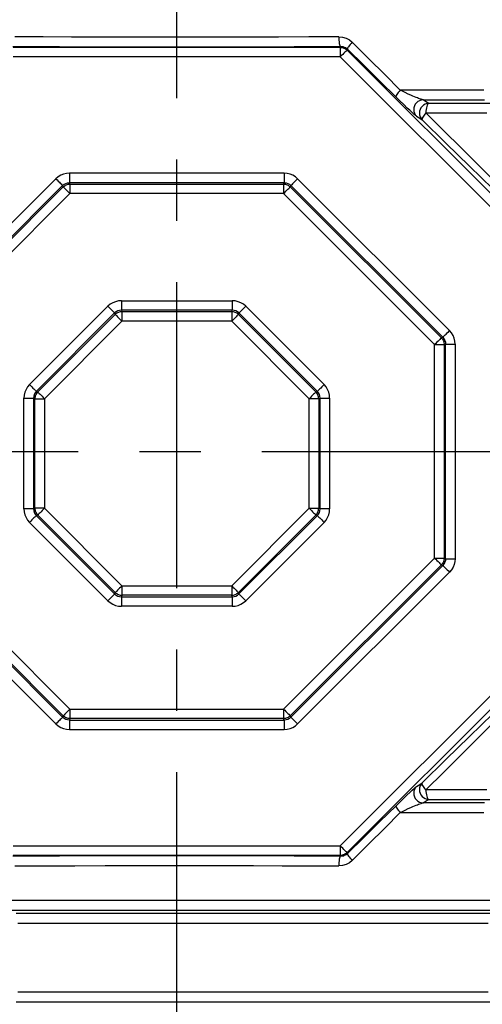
# Model space of a CAD drawing. Header units: millimetres. Extents: x 196 to 2027204, y -221452 to 153872.
# Tile 302 of 381: x 1216795 to 1217274, y -199758 to -198737. Entities that reach past the tile are written whole.
import ezdxf

# ---------------------------------------------------------------- set-up
doc = ezdxf.new("R2010")
doc.units = ezdxf.units.MM
doc.linetypes.add('CENTER', pattern=[50.8, 31.75, -6.35, 6.35, -6.35])
doc.layers.get('Defpoints').update_dxf_attribs({"lineweight": 18})
for name, color, linetype, lineweight in [('00_Основной', 163, 'Continuous', 40), ('ТМ-размеры', 25, 'Continuous', 20), ('электрика', 1, 'Continuous', 140)]:
    doc.layers.add(name, color=color, linetype=linetype, lineweight=lineweight)
doc.styles.add('SFINKS', font='SFINKS.shx', dxfattribs={"width": 0.7, "oblique": 15})
doc.styles.add('Times New Roman', font='times.ttf')
doc.dimstyles.new('кира-50', dxfattribs={"dimtxt": 150, "dimasz": 40, "dimexe": 15, "dimexo": 0, "dimgap": 20, "dimtad": 1, "dimdec": 0, "dimrnd": 5, "dimdsep": 46, "dimtxsty": 'SFINKS', "dimblk1": 'OBLIQUE', "dimblk2": 'OBLIQUE', "dimsah": 1, "dimcen": 2.5, "dimclrd": 252, "dimclre": 252, "dimclrt": 252, "dimadec": 0, "dimazin": 0, "dimtfac": 1, "dimtdec": 0, "dimtofl": 0, "dimtmove": 0, "dimatfit": 3, "dimldrblk": 'OBLIQUE', "dimfxl": 15, "dimtfill": 1, "dimtolj": 1, "dimtzin": 0, "dimlwd": 20, "dimlwe": 20, "dimarcsym": 0})

# ---------------------------------------------------------------- blocks, each defined once
blk = doc.blocks.new('_Oblique')
at = {"color": 0, "linetype": 'ByBlock', "lineweight": -2}
blk.add_line((-0.5, -0.5), (0.5, 0.5), dxfattribs=at)
blk = doc.blocks.new('*D85')
at = {"layer": 'Defpoints', "color": 0, "linetype": 'ByBlock', "lineweight": 50, "transparency": 16777216}
for p in [(1216957.7, -194978.3), (1216957.7, -203390.2), (1218392, -203390.2)]:
    blk.add_point(p, dxfattribs=at)
at = {"layer": 'ТМ-размеры', "color": 252, "linetype": 'ByBlock', "lineweight": 20, "transparency": 16777216}
for p, q in [((1216957.7, -194978.3), (1218407, -194978.3)), ((1218392, -194978.3), (1218392, -203390.2)), ((1216957.7, -203390.2), (1218407, -203390.2))]:
    blk.add_line(p, q, dxfattribs=at)
at = {"layer": 'ТМ-размеры', "color": 252, "linetype": 'ByBlock', "lineweight": 20, "transparency": 16777216, "xscale": 40, "yscale": 40, "zscale": 40}
for p, rotation in [((1218392, -194978.3), 90), ((1218392, -203390.2), 270)]:
    blk.add_blockref('_Oblique', p, dxfattribs=dict(at, rotation=rotation))
at = {"layer": 'ТМ-размеры', "color": 252, "linetype": 'ByBlock', "transparency": 16777216, "insert": (1218297, -199184.3), "char_height": 150, "attachment_point": 5, "rotation": 90, "style": 'SFINKS', "bg_fill": 3, "box_fill_scale": 1.1, "bg_fill_color": 256, "bg_fill_true_color": 13158600, "bg_fill_transparency": 0}
blk.add_mtext('\\A1;8410', dxfattribs=at)

msp = doc.modelspace()

# ---------------------------------------------------------------- linework, layer by layer
at = {"color": 252, "linetype": 'CENTER', "lineweight": 25, "ltscale": 10}
for p, q in [((1216957.7, -203390.2, 0.2), (1216957.7, -194978.3, 0.2)), ((1216538, -199184.3, 0.2), (1217380.8, -199184.3, 0.2))]:
    msp.add_line(p, q, dxfattribs=at)
at = {"layer": '00_Основной', "color": 252, "lineweight": 25, "ltscale": 10}
for p, q in [((1216788.3, -198765.3, 0.2), (1217127.1, -198765.3, 0.2)), ((1217127.5, -198764.4, 0.2), (1217127.1, -198765.3, 0.2)), ((1217134.1, -198768.3, 0.2), (1217134.6, -198767.2, 0.2)), ((1217134.1, -198768.3, 0.2), (1217373.7, -199007.8, 0.2)), ((1217127.1, -198775.3, 0.2), (1216788.3, -198775.3, 0.2)), ((1217366.6, -199014.9, 0.2), (1217127.1, -198775.3, 0.2)), ((1216675.1, -199059, 0.2), (1216832.5, -198901.6, 0.2)), ((1217069, -198895.9, 0.2), (1216846.4, -198895.9, 0.2)), ((1217240.3, -199059, 0.2), (1217082.9, -198901.6, 0.2)), ((1216839.4, -198908.6, 0.2), (1216682.1, -199066, 0.2)), ((1216683.6, -199066.6, 0.2), (1216840.1, -198910.1, 0.2)), ((1216840.1, -198910.1, 0.2), (1216839.4, -198908.6, 0.2)), ((1216846.4, -198905.7, 0.2), (1216847, -198907.2, 0.2)), ((1217069, -198905.7, 0.2), (1216846.4, -198905.7, 0.2)), ((1216847, -198907.2, 0.2), (1217068.4, -198907.2, 0.2)), ((1217068.4, -198907.2, 0.2), (1217069, -198905.7, 0.2)), ((1217076, -198908.6, 0.2), (1217075.3, -198910.1, 0.2)), ((1217075.3, -198910.1, 0.2), (1217231.9, -199066.6, 0.2)), ((1217233.4, -199066, 0.2), (1217076, -198908.6, 0.2)), ((1216847, -198917.1, 0.2), (1216690.5, -199073.6, 0.2)), ((1217068.4, -198917.1, 0.2), (1216847, -198917.1, 0.2)), ((1217224.9, -199073.6, 0.2), (1217068.4, -198917.1, 0.2)), ((1216805.1, -199115.1, 0.2), (1216886.4, -199033.9, 0.2)), ((1216900.3, -199028.1, 0.2), (1217015.2, -199028.1, 0.2)), ((1217029.1, -199033.9, 0.2), (1217110.4, -199115.1, 0.2)), ((1216893.3, -199040.8, 0.2), (1216812.1, -199122.1, 0.2)), ((1216813.6, -199122.7, 0.2), (1216893.9, -199042.3, 0.2)), ((1216893.9, -199042.3, 0.2), (1216893.3, -199040.8, 0.2)), ((1216900.3, -199037.9, 0.2), (1216900.9, -199039.4, 0.2)), ((1217015.2, -199037.9, 0.2), (1216900.3, -199037.9, 0.2)), ((1216900.9, -199039.4, 0.2), (1217014.6, -199039.4, 0.2)), ((1217014.6, -199039.4, 0.2), (1217015.2, -199037.9, 0.2)), ((1217022.1, -199040.8, 0.2), (1217021.5, -199042.3, 0.2)), ((1217021.5, -199042.3, 0.2), (1217101.9, -199122.7, 0.2)), ((1217103.4, -199122.1, 0.2), (1217022.1, -199040.8, 0.2)), ((1216900.9, -199049.3, 0.2), (1216820.5, -199129.7, 0.2)), ((1217014.6, -199049.3, 0.2), (1216900.9, -199049.3, 0.2)), ((1217094.9, -199129.7, 0.2), (1217014.6, -199049.3, 0.2)), ((1217224.9, -199294.9, 0.2), (1217224.9, -199073.6, 0.2)), ((1217224.9, -199138.3, 0.2), (1217224.9, -199073.6, 0.2)), ((1217231.9, -199066.6, 0.2), (1217233.4, -199066, 0.2)), ((1217236.3, -199073, 0.2), (1217234.8, -199073.6, 0.2)), ((1217234.8, -199073.6, 0.2), (1217234.8, -199294.9, 0.2)), ((1217236.3, -199295.6, 0.2), (1217236.3, -199073, 0.2)), ((1217246.1, -199073, 0.2), (1217246.1, -199295.6, 0.2)), ((1216812.1, -199122.1, 0.2), (1216813.6, -199122.7, 0.2)), ((1217101.9, -199122.7, 0.2), (1217103.4, -199122.1, 0.2)), ((1216799.3, -199243.9, 0.2), (1216799.3, -199129, 0.2)), ((1216810.7, -199129.7, 0.2), (1216809.2, -199129, 0.2)), ((1216809.2, -199129, 0.2), (1216809.2, -199243.9, 0.2)), ((1216810.7, -199243.3, 0.2), (1216810.7, -199129.7, 0.2)), ((1216820.5, -199129.7, 0.2), (1216820.5, -199243.3, 0.2)), ((1217094.9, -199243.3, 0.2), (1217094.9, -199129.7, 0.2)), ((1217106.3, -199129, 0.2), (1217104.8, -199129.7, 0.2)), ((1217104.8, -199129.7, 0.2), (1217104.8, -199243.3, 0.2)), ((1217106.3, -199243.9, 0.2), (1217106.3, -199129, 0.2)), ((1217116.1, -199129, 0.2), (1217116.1, -199243.9, 0.2)), ((1217234.8, -199230.2, 0.2), (1217234.8, -199294.9, 0.2)), ((1217236.3, -199295.6, 0.2), (1217236.3, -199230.2, 0.2)), ((1217246.1, -199230.2, 0.2), (1217246.1, -199295.6, 0.2)), ((1216809.2, -199243.9, 0.2), (1216810.7, -199243.3, 0.2)), ((1216820.5, -199243.3, 0.2), (1216900.9, -199323.7, 0.2)), ((1217014.6, -199323.7, 0.2), (1217094.9, -199243.3, 0.2)), ((1217104.8, -199243.3, 0.2), (1217106.3, -199243.9, 0.2)), ((1216886.4, -199339.1, 0.2), (1216805.1, -199257.9, 0.2)), ((1216813.6, -199250.3, 0.2), (1216812.1, -199250.9, 0.2)), ((1216812.1, -199250.9, 0.2), (1216893.3, -199332.1, 0.2)), ((1216893.9, -199330.6, 0.2), (1216813.6, -199250.3, 0.2)), ((1217101.9, -199250.3, 0.2), (1217021.5, -199330.6, 0.2)), ((1217022.1, -199332.1, 0.2), (1217103.4, -199250.9, 0.2)), ((1217110.4, -199257.9, 0.2), (1217029.1, -199339.1, 0.2)), ((1217103.4, -199250.9, 0.2), (1217101.9, -199250.3, 0.2)), ((1216690.5, -199294.9, 0.2), (1216847, -199451.5, 0.2)), ((1217068.4, -199451.5, 0.2), (1217224.9, -199294.9, 0.2)), ((1217234.8, -199294.9, 0.2), (1217236.3, -199295.6, 0.2)), ((1216832.5, -199466.9, 0.2), (1216675.1, -199309.5, 0.2)), ((1216682.1, -199302.5, 0.2), (1216839.4, -199459.9, 0.2)), ((1216840.1, -199458.4, 0.2), (1216683.6, -199301.9, 0.2)), ((1217231.9, -199301.9, 0.2), (1217075.3, -199458.4, 0.2)), ((1217076, -199459.9, 0.2), (1217233.4, -199302.5, 0.2)), ((1217082.9, -199466.9, 0.2), (1217240.3, -199309.5, 0.2)), ((1217233.4, -199302.5, 0.2), (1217231.9, -199301.9, 0.2)), ((1216893.3, -199332.1, 0.2), (1216893.9, -199330.6, 0.2)), ((1216900.9, -199323.7, 0.2), (1217014.6, -199323.7, 0.2)), ((1217021.5, -199330.6, 0.2), (1217022.1, -199332.1, 0.2)), ((1216900.9, -199333.5, 0.2), (1216900.3, -199335, 0.2)), ((1216900.3, -199335, 0.2), (1217015.2, -199335, 0.2)), ((1217014.6, -199333.5, 0.2), (1216900.9, -199333.5, 0.2)), ((1217015.2, -199335, 0.2), (1217014.6, -199333.5, 0.2)), ((1217015.2, -199344.9, 0.2), (1216900.3, -199344.9, 0.2)), ((1217127.1, -199593.2, 0.2), (1217366.6, -199353.6, 0.2)), ((1217373.7, -199360.7, 0.2), (1217134.1, -199600.2, 0.2)), ((1216847, -199451.5, 0.2), (1217068.4, -199451.5, 0.2)), ((1216839.4, -199459.9, 0.2), (1216840.1, -199458.4, 0.2)), ((1216847, -199461.3, 0.2), (1216846.4, -199462.8, 0.2)), ((1216846.4, -199462.8, 0.2), (1217069, -199462.8, 0.2)), ((1217068.4, -199461.3, 0.2), (1216847, -199461.3, 0.2)), ((1217069, -199462.8, 0.2), (1217068.4, -199461.3, 0.2)), ((1217075.3, -199458.4, 0.2), (1217076, -199459.9, 0.2)), ((1216846.4, -199472.7, 0.2), (1217069, -199472.7, 0.2)), ((1216788.3, -199593.2, 0.2), (1217127.1, -199593.2, 0.2)), ((1217127.1, -199603.2, 0.2), (1216788.3, -199603.2, 0.2)), ((1217127.1, -199603.2, 0.2), (1217127.5, -199604.1, 0.2)), ((1217134.6, -199601.3, 0.2), (1217134.1, -199600.2, 0.2))]:
    msp.add_line(p, q, dxfattribs=at)
at = {"layer": '00_Основной', "color": 252, "lineweight": 25, "ltscale": 10, "elevation": 0.2}
for points in [[(1217125.6, -198754.4), (1217094.4, -198754.6), (1217063.2, -198754.7), (1217031.8, -198754.9), (1217000.4, -198754.9), (1216968.9, -198755), (1216937.5, -198755), (1216907.8, -198754.9), (1216878.2, -198754.8), (1216848.7, -198754.7), (1216819.2, -198754.6), (1216789.9, -198754.4)], [(1217125.6, -198754.4), (1217125.6, -198756.3), (1217125.7, -198758.1), (1217125.9, -198759.8), (1217126.1, -198761.4), (1217126.4, -198762.6), (1217126.8, -198763.5), (1217127.1, -198764.1), (1217127.5, -198764.4)], [(1217125.6, -198754.4), (1217129.4, -198754.7), (1217133.1, -198755.9), (1217136.6, -198757.7), (1217139.6, -198760.2)], [(1216787.9, -198764.4), (1216811.9, -198764.5), (1216836.1, -198764.7), (1216860.3, -198764.8), (1216884.6, -198764.9), (1216908.9, -198764.9), (1216933.3, -198765), (1216957.7, -198765), (1216982.1, -198765), (1217006.5, -198764.9), (1217030.8, -198764.9), (1217055.1, -198764.8), (1217079.4, -198764.7), (1217103.5, -198764.5), (1217127.5, -198764.4)], [(1217127.1, -198765.3), (1217127.1, -198765.6), (1217127.1, -198766.2), (1217127.1, -198767.2), (1217127.1, -198768.4), (1217127.1, -198769.9), (1217127.1, -198771.6), (1217127.1, -198773.4), (1217127.1, -198775.3)], [(1217127.1, -198765.3), (1217128.1, -198765.4), (1217129, -198765.5), (1217130, -198765.8), (1217130.9, -198766.1), (1217131.8, -198766.5), (1217132.6, -198767), (1217133.4, -198767.6), (1217134.1, -198768.3)], [(1217134.1, -198768.3), (1217134, -198768.5), (1217133.5, -198768.9), (1217132.9, -198769.6), (1217132, -198770.4), (1217130.9, -198771.5), (1217129.7, -198772.7), (1217128.4, -198774), (1217127.1, -198775.3)], [(1217127.5, -198764.4), (1217129.7, -198764.6), (1217131.3, -198765.1), (1217132.6, -198765.7), (1217133.7, -198766.4), (1217134.6, -198767.2)], [(1217139.6, -198760.2), (1217138.4, -198761.4), (1217137.4, -198762.6), (1217136.5, -198763.7), (1217135.7, -198764.8), (1217135.1, -198765.6), (1217134.7, -198766.3), (1217134.6, -198766.9), (1217134.6, -198767.2)], [(1217184.9, -198816.9), (1217168.2, -198800.4), (1217151.4, -198783.9), (1217134.6, -198767.2)], [(1217189.3, -198809.8), (1217173.2, -198793.7), (1217156.6, -198777.2), (1217139.6, -198760.2)], [(1217189.3, -198809.8), (1217188.2, -198811.1), (1217187.2, -198812.2), (1217186.4, -198813.4), (1217185.7, -198814.4), (1217185.2, -198815.2), (1217184.9, -198816), (1217184.8, -198816.5), (1217184.9, -198816.9)], [(1217212.9, -198819.8), (1217210.8, -198819.3), (1217210.1, -198819), (1217209.2, -198818.7), (1217208.2, -198818.3), (1217207, -198817.9), (1217205.6, -198817.3), (1217204.1, -198816.7), (1217202.3, -198815.9), (1217200.3, -198815.1), (1217197.6, -198813.8), (1217194.3, -198812.3), (1217191.5, -198810.9), (1217189.3, -198809.8)], [(1217275.8, -198809.8), (1217254.5, -198809.8), (1217232.9, -198809.8), (1217211.2, -198809.8), (1217189.3, -198809.8)], [(1217206.1, -198836.8), (1217205.1, -198836.1), (1217203.5, -198834.7), (1217201.5, -198832.9), (1217199.2, -198830.7), (1217196.6, -198828.3), (1217192.9, -198824.7), (1217189, -198820.9), (1217184.9, -198816.9)], [(1217212.9, -198819.8), (1217211, -198820.1), (1217209.1, -198820.7), (1217207.5, -198821.6), (1217206, -198822.9), (1217204.8, -198824.4), (1217203.9, -198826.1), (1217203.4, -198828), (1217203.2, -198829.9), (1217203.4, -198831.8), (1217204, -198833.7), (1217204.8, -198835.4), (1217206.1, -198836.8)], [(1217218.8, -198823.5), (1217215.5, -198821.4), (1217212.9, -198819.8)], [(1217212.9, -198819.8), (1217234.3, -198819.8), (1217255.5, -198819.8), (1217276.6, -198819.8)], [(1217218.8, -198823.5), (1217216.9, -198823.7), (1217215, -198824.3), (1217213.4, -198825.3), (1217211.9, -198826.6), (1217210.7, -198828.1), (1217209.8, -198829.8), (1217209.3, -198831.6), (1217209.1, -198833.6), (1217209.3, -198835.5), (1217209.9, -198837.3), (1217210.8, -198839), (1217212, -198840.5)], [(1217218.8, -198823.5), (1217218.2, -198823.8), (1217217.6, -198824.4), (1217217.1, -198825.4), (1217216.7, -198826.7), (1217216.3, -198828.1), (1217216.1, -198829.8), (1217215.9, -198831.6), (1217215.8, -198833.4)], [(1217282.6, -198823.5), (1217266.8, -198823.5), (1217250.9, -198823.5), (1217234.9, -198823.5), (1217218.8, -198823.5)], [(1217206.1, -198836.8), (1217209.4, -198838.9), (1217212, -198840.5)], [(1217215.8, -198833.4), (1217214.8, -198834.6), (1217213.9, -198835.8), (1217213.2, -198836.9), (1217212.6, -198837.9), (1217212.1, -198838.8), (1217211.9, -198839.5), (1217211.8, -198840.1), (1217212, -198840.5)], [(1217212, -198840.5), (1217236.6, -198864.7), (1217261, -198888.6), (1217285.1, -198912.2)], [(1217288, -198905.1), (1217270.4, -198887.6), (1217252.3, -198869.6), (1217234.3, -198851.8), (1217215.8, -198833.4)], [(1217215.8, -198833.4), (1217231.8, -198833.4), (1217247.7, -198833.4), (1217263.4, -198833.4), (1217279, -198833.4)], [(1216846.4, -198895.9), (1216843.3, -198896.1), (1216840.3, -198896.8), (1216837.5, -198898), (1216834.8, -198899.6), (1216832.5, -198901.6)], [(1216832.5, -198901.6), (1216833.7, -198902.9), (1216834.9, -198904.1), (1216836, -198905.2), (1216837, -198906.2), (1216837.9, -198907), (1216838.6, -198907.8), (1216839.1, -198908.3), (1216839.4, -198908.6)], [(1216846.4, -198895.9), (1216846.4, -198897.6), (1216846.4, -198899.3), (1216846.4, -198900.9), (1216846.4, -198902.3), (1216846.4, -198903.5), (1216846.4, -198904.5), (1216846.4, -198905.3), (1216846.4, -198905.7)], [(1217069, -198895.9), (1217069, -198897.6), (1217069, -198899.3), (1217069, -198900.9), (1217069, -198902.3), (1217069, -198903.5), (1217069, -198904.5), (1217069, -198905.3), (1217069, -198905.7)], [(1217082.9, -198901.6), (1217080.6, -198899.6), (1217077.9, -198898), (1217075.1, -198896.8), (1217072.1, -198896.1), (1217069, -198895.9)], [(1217082.9, -198901.6), (1217081.7, -198902.9), (1217080.5, -198904.1), (1217079.4, -198905.2), (1217078.4, -198906.2), (1217077.5, -198907), (1217076.8, -198907.8), (1217076.3, -198908.3), (1217076, -198908.6)], [(1216839.4, -198908.6), (1216840.9, -198907.4), (1216842.6, -198906.4), (1216844.5, -198905.9), (1216846.4, -198905.7)], [(1216840.1, -198910.1), (1216840.8, -198909.5), (1216841.6, -198908.9), (1216842.4, -198908.4), (1216843.3, -198908), (1216844.2, -198907.7), (1216845.1, -198907.4), (1216846.1, -198907.3), (1216847, -198907.2)], [(1216840.1, -198910.1), (1216840.4, -198910.4), (1216840.9, -198910.9), (1216841.6, -198911.6), (1216842.5, -198912.5), (1216843.5, -198913.5), (1216844.6, -198914.6), (1216845.8, -198915.8), (1216847, -198917.1)], [(1216847, -198907.2), (1216847, -198907.7), (1216847, -198908.4), (1216847, -198909.4), (1216847, -198910.6), (1216847, -198912.1), (1216847, -198913.6), (1216847, -198915.3), (1216847, -198917.1)], [(1217068.4, -198907.2), (1217068.4, -198907.7), (1217068.4, -198908.4), (1217068.4, -198909.4), (1217068.4, -198910.6), (1217068.4, -198912.1), (1217068.4, -198913.6), (1217068.4, -198915.3), (1217068.4, -198917.1)], [(1217068.4, -198907.2), (1217069.3, -198907.3), (1217070.3, -198907.4), (1217071.2, -198907.7), (1217072.1, -198908), (1217073, -198908.4), (1217073.8, -198908.9), (1217074.6, -198909.5), (1217075.3, -198910.1)], [(1217068.4, -198917.1), (1217069.6, -198915.8), (1217070.8, -198914.6), (1217071.9, -198913.5), (1217072.9, -198912.5), (1217073.8, -198911.6), (1217074.5, -198910.9), (1217075, -198910.4), (1217075.3, -198910.1)], [(1217069, -198905.7), (1217070.9, -198905.9), (1217072.8, -198906.4), (1217074.5, -198907.4), (1217076, -198908.6)], [(1216900.3, -199028.1), (1216897.2, -199028.3), (1216894.2, -199029.1), (1216891.4, -199030.2), (1216888.7, -199031.8), (1216886.4, -199033.9)], [(1216886.4, -199033.9), (1216887.6, -199035.1), (1216888.8, -199036.3), (1216889.9, -199037.4), (1216890.9, -199038.4), (1216891.8, -199039.3), (1216892.5, -199040), (1216893, -199040.5), (1216893.3, -199040.8)], [(1216900.3, -199028.1), (1216900.3, -199029.8), (1216900.3, -199031.5), (1216900.3, -199033.1), (1216900.3, -199034.5), (1216900.3, -199035.8), (1216900.3, -199036.8), (1216900.3, -199037.5), (1216900.3, -199037.9)], [(1217015.2, -199028.1), (1217015.2, -199029.8), (1217015.2, -199031.5), (1217015.2, -199033.1), (1217015.2, -199034.5), (1217015.2, -199035.8), (1217015.2, -199036.8), (1217015.2, -199037.5), (1217015.2, -199037.9)], [(1217029.1, -199033.9), (1217026.8, -199031.8), (1217024.1, -199030.2), (1217021.3, -199029.1), (1217018.3, -199028.3), (1217015.2, -199028.1)], [(1217029.1, -199033.9), (1217027.9, -199035.1), (1217026.7, -199036.3), (1217025.6, -199037.4), (1217024.6, -199038.4), (1217023.7, -199039.3), (1217023, -199040), (1217022.5, -199040.5), (1217022.1, -199040.8)], [(1216900.3, -199037.9), (1216898.4, -199038.1), (1216896.5, -199038.7), (1216894.8, -199039.6), (1216893.3, -199040.8)], [(1216900.9, -199039.4), (1216899.9, -199039.5), (1216899, -199039.6), (1216898.1, -199039.9), (1216897.2, -199040.2), (1216896.3, -199040.6), (1216895.4, -199041.1), (1216894.7, -199041.7), (1216893.9, -199042.3)], [(1216893.9, -199042.3), (1216894.3, -199042.6), (1216894.8, -199043.2), (1216895.5, -199043.9), (1216896.4, -199044.7), (1216897.4, -199045.7), (1216898.5, -199046.9), (1216899.7, -199048.1), (1216900.9, -199049.3)], [(1216900.9, -199039.4), (1216900.9, -199039.9), (1216900.9, -199040.6), (1216900.9, -199041.6), (1216900.9, -199042.9), (1216900.9, -199044.3), (1216900.9, -199045.9), (1216900.9, -199047.6), (1216900.9, -199049.3)], [(1217014.6, -199039.4), (1217014.6, -199039.9), (1217014.6, -199040.6), (1217014.6, -199041.6), (1217014.6, -199042.9), (1217014.6, -199044.3), (1217014.6, -199045.9), (1217014.6, -199047.6), (1217014.6, -199049.3)], [(1217021.5, -199042.3), (1217020.8, -199041.7), (1217020, -199041.1), (1217019.2, -199040.6), (1217018.3, -199040.2), (1217017.4, -199039.9), (1217016.5, -199039.6), (1217015.5, -199039.5), (1217014.6, -199039.4)], [(1217021.5, -199042.3), (1217021.2, -199042.6), (1217020.7, -199043.2), (1217020, -199043.9), (1217019.1, -199044.7), (1217018.1, -199045.7), (1217017, -199046.9), (1217015.8, -199048.1), (1217014.6, -199049.3)], [(1217022.1, -199040.8), (1217020.7, -199039.6), (1217019, -199038.7), (1217017.1, -199038.1), (1217015.2, -199037.9)], [(1217233.4, -199066), (1217233.7, -199065.7), (1217234.2, -199065.1), (1217234.9, -199064.4), (1217235.8, -199063.6), (1217236.8, -199062.6), (1217237.9, -199061.5), (1217239.1, -199060.3), (1217240.3, -199059)], [(1217246.1, -199073), (1217245.9, -199069.9), (1217245.1, -199066.9), (1217244, -199064), (1217242.3, -199061.4), (1217240.3, -199059)], [(1217231.9, -199066.6), (1217231.6, -199066.9), (1217231, -199067.4), (1217230.3, -199068.2), (1217229.5, -199069), (1217228.4, -199070), (1217227.3, -199071.2), (1217226.1, -199072.3), (1217224.9, -199073.6)], [(1217224.9, -199073.6), (1217226.6, -199073.6), (1217228.3, -199073.6), (1217229.9, -199073.6), (1217231.3, -199073.6), (1217232.6, -199073.6), (1217233.6, -199073.6), (1217234.3, -199073.6), (1217234.8, -199073.6)], [(1217231.9, -199066.6), (1217232.5, -199067.3), (1217233.1, -199068.1), (1217233.6, -199068.9), (1217234, -199069.8), (1217234.3, -199070.7), (1217234.5, -199071.7), (1217234.7, -199072.6), (1217234.8, -199073.6)], [(1217233.4, -199066), (1217234.6, -199067.5), (1217235.5, -199069.2), (1217236.1, -199071), (1217236.3, -199073)], [(1217236.3, -199073), (1217236.7, -199073), (1217237.4, -199073), (1217238.4, -199073), (1217239.7, -199073), (1217241.1, -199073), (1217242.7, -199073), (1217244.4, -199073), (1217246.1, -199073)], [(1216805.1, -199115.1), (1216803.1, -199117.5), (1216801.5, -199120.1), (1216800.3, -199122.9), (1216799.6, -199126), (1216799.3, -199129)], [(1216805.1, -199115.1), (1216806.3, -199116.3), (1216807.5, -199117.5), (1216808.6, -199118.6), (1216809.7, -199119.6), (1216810.5, -199120.5), (1216811.2, -199121.2), (1216811.8, -199121.7), (1216812.1, -199122.1)], [(1217110.4, -199115.1), (1217109.1, -199116.3), (1217107.9, -199117.5), (1217106.8, -199118.6), (1217105.8, -199119.6), (1217104.9, -199120.5), (1217104.2, -199121.2), (1217103.7, -199121.7), (1217103.4, -199122.1)], [(1217116.1, -199129), (1217115.9, -199126), (1217115.2, -199122.9), (1217114, -199120.1), (1217112.4, -199117.5), (1217110.4, -199115.1)], [(1216812.1, -199122.1), (1216810.8, -199123.6), (1216809.9, -199125.2), (1216809.4, -199127.1), (1216809.2, -199129)], [(1216813.6, -199122.7), (1216812.9, -199123.4), (1216812.4, -199124.2), (1216811.9, -199125), (1216811.5, -199125.9), (1216811.1, -199126.8), (1216810.9, -199127.7), (1216810.7, -199128.7), (1216810.7, -199129.7)], [(1216813.6, -199122.7), (1216813.9, -199123), (1216814.4, -199123.5), (1216815.1, -199124.2), (1216816, -199125.1), (1216817, -199126.1), (1216818.1, -199127.2), (1216819.3, -199128.4), (1216820.5, -199129.7)], [(1217101.9, -199122.7), (1217101.6, -199123), (1217101.1, -199123.5), (1217100.4, -199124.2), (1217099.5, -199125.1), (1217098.5, -199126.1), (1217097.4, -199127.2), (1217096.2, -199128.4), (1217094.9, -199129.7)], [(1217104.8, -199129.7), (1217104.7, -199128.7), (1217104.6, -199127.7), (1217104.3, -199126.8), (1217104, -199125.9), (1217103.6, -199125), (1217103.1, -199124.2), (1217102.5, -199123.4), (1217101.9, -199122.7)], [(1217106.3, -199129), (1217106.1, -199127.1), (1217105.6, -199125.2), (1217104.6, -199123.6), (1217103.4, -199122.1)], [(1216799.3, -199129), (1216801.1, -199129), (1216802.8, -199129), (1216804.3, -199129), (1216805.8, -199129), (1216807, -199129), (1216808, -199129), (1216808.7, -199129), (1216809.2, -199129)], [(1216810.7, -199129.7), (1216811.1, -199129.7), (1216811.9, -199129.7), (1216812.9, -199129.7), (1216814.1, -199129.7), (1216815.5, -199129.7), (1216817.1, -199129.7), (1216818.8, -199129.7), (1216820.5, -199129.7)], [(1217104.8, -199129.7), (1217104.3, -199129.7), (1217103.6, -199129.7), (1217102.6, -199129.7), (1217101.4, -199129.7), (1217099.9, -199129.7), (1217098.4, -199129.7), (1217096.7, -199129.7), (1217094.9, -199129.7)], [(1217106.3, -199129), (1217106.7, -199129), (1217107.5, -199129), (1217108.5, -199129), (1217109.7, -199129), (1217111.1, -199129), (1217112.7, -199129), (1217114.4, -199129), (1217116.1, -199129)], [(1216809.2, -199243.9), (1216808.7, -199243.9), (1216808, -199243.9), (1216807, -199243.9), (1216805.8, -199243.9), (1216804.3, -199243.9), (1216802.8, -199243.9), (1216801.1, -199243.9), (1216799.3, -199243.9)], [(1216799.3, -199243.9), (1216799.6, -199247), (1216800.3, -199250), (1216801.5, -199252.9), (1216803.1, -199255.5), (1216805.1, -199257.9)], [(1216809.2, -199243.9), (1216809.4, -199245.9), (1216809.9, -199247.7), (1216810.8, -199249.4), (1216812.1, -199250.9)], [(1216820.5, -199243.3), (1216818.8, -199243.3), (1216817.1, -199243.3), (1216815.5, -199243.3), (1216814.1, -199243.3), (1216812.9, -199243.3), (1216811.9, -199243.3), (1216811.1, -199243.3), (1216810.7, -199243.3)], [(1216810.7, -199243.3), (1216810.7, -199244.3), (1216810.9, -199245.2), (1216811.1, -199246.2), (1216811.5, -199247.1), (1216811.9, -199247.9), (1216812.4, -199248.8), (1216812.9, -199249.5), (1216813.6, -199250.3)], [(1216820.5, -199243.3), (1216819.3, -199244.5), (1216818.1, -199245.7), (1216817, -199246.8), (1216816, -199247.9), (1216815.1, -199248.7), (1216814.4, -199249.4), (1216813.9, -199250), (1216813.6, -199250.3)], [(1217094.9, -199243.3), (1217096.2, -199244.5), (1217097.4, -199245.7), (1217098.5, -199246.8), (1217099.5, -199247.9), (1217100.4, -199248.7), (1217101.1, -199249.4), (1217101.6, -199250), (1217101.9, -199250.3)], [(1217094.9, -199243.3), (1217096.7, -199243.3), (1217098.4, -199243.3), (1217099.9, -199243.3), (1217101.4, -199243.3), (1217102.6, -199243.3), (1217103.6, -199243.3), (1217104.3, -199243.3), (1217104.8, -199243.3)], [(1217101.9, -199250.3), (1217102.5, -199249.5), (1217103.1, -199248.8), (1217103.6, -199247.9), (1217104, -199247.1), (1217104.3, -199246.2), (1217104.6, -199245.2), (1217104.7, -199244.3), (1217104.8, -199243.3)], [(1217103.4, -199250.9), (1217104.6, -199249.4), (1217105.6, -199247.7), (1217106.1, -199245.9), (1217106.3, -199243.9)], [(1217116.1, -199243.9), (1217114.4, -199243.9), (1217112.7, -199243.9), (1217111.1, -199243.9), (1217109.7, -199243.9), (1217108.5, -199243.9), (1217107.5, -199243.9), (1217106.7, -199243.9), (1217106.3, -199243.9)], [(1217110.4, -199257.9), (1217112.4, -199255.5), (1217114, -199252.9), (1217115.2, -199250), (1217115.9, -199247), (1217116.1, -199243.9)], [(1216812.1, -199250.9), (1216811.8, -199251.2), (1216811.2, -199251.7), (1216810.5, -199252.4), (1216809.7, -199253.3), (1216808.6, -199254.3), (1216807.5, -199255.4), (1216806.3, -199256.6), (1216805.1, -199257.9)], [(1217103.4, -199250.9), (1217103.7, -199251.2), (1217104.2, -199251.7), (1217104.9, -199252.4), (1217105.8, -199253.3), (1217106.8, -199254.3), (1217107.9, -199255.4), (1217109.1, -199256.6), (1217110.4, -199257.9)], [(1217224.9, -199294.9), (1217226.1, -199296.2), (1217227.3, -199297.3), (1217228.4, -199298.5), (1217229.5, -199299.5), (1217230.3, -199300.4), (1217231, -199301.1), (1217231.6, -199301.6), (1217231.9, -199301.9)], [(1217224.9, -199294.9), (1217226.6, -199294.9), (1217228.3, -199294.9), (1217229.9, -199294.9), (1217231.3, -199294.9), (1217232.6, -199294.9), (1217233.6, -199294.9), (1217234.3, -199294.9), (1217234.8, -199294.9)], [(1217234.8, -199294.9), (1217234.7, -199295.9), (1217234.5, -199296.9), (1217234.3, -199297.8), (1217234, -199298.7), (1217233.6, -199299.6), (1217233.1, -199300.4), (1217232.5, -199301.2), (1217231.9, -199301.9)], [(1217236.3, -199295.6), (1217236.1, -199297.5), (1217235.5, -199299.3), (1217234.6, -199301), (1217233.4, -199302.5)], [(1217236.3, -199295.6), (1217236.7, -199295.6), (1217237.4, -199295.6), (1217238.4, -199295.6), (1217239.7, -199295.6), (1217241.1, -199295.6), (1217242.7, -199295.6), (1217244.4, -199295.6), (1217246.1, -199295.6)], [(1217246.1, -199295.6), (1217245.9, -199298.6), (1217245.1, -199301.6), (1217244, -199304.5), (1217242.3, -199307.1), (1217240.3, -199309.5)], [(1217233.4, -199302.5), (1217233.7, -199302.8), (1217234.2, -199303.4), (1217234.9, -199304.1), (1217235.8, -199304.9), (1217236.8, -199305.9), (1217237.9, -199307.1), (1217239.1, -199308.3), (1217240.3, -199309.5)], [(1216900.9, -199323.7), (1216899.7, -199324.9), (1216898.5, -199326.1), (1216897.4, -199327.2), (1216896.4, -199328.2), (1216895.5, -199329.1), (1216894.8, -199329.8), (1216894.3, -199330.3), (1216893.9, -199330.6)], [(1216893.9, -199330.6), (1216894.7, -199331.3), (1216895.4, -199331.8), (1216896.3, -199332.3), (1216897.2, -199332.7), (1216898.1, -199333.1), (1216899, -199333.3), (1216899.9, -199333.5), (1216900.9, -199333.5)], [(1216900.9, -199323.7), (1216900.9, -199325.4), (1216900.9, -199327.1), (1216900.9, -199328.7), (1216900.9, -199330.1), (1216900.9, -199331.3), (1216900.9, -199332.3), (1216900.9, -199333.1), (1216900.9, -199333.5)], [(1217014.6, -199323.7), (1217015.8, -199324.9), (1217017, -199326.1), (1217018.1, -199327.2), (1217019.1, -199328.2), (1217020, -199329.1), (1217020.7, -199329.8), (1217021.2, -199330.3), (1217021.5, -199330.6)], [(1217014.6, -199323.7), (1217014.6, -199325.4), (1217014.6, -199327.1), (1217014.6, -199328.7), (1217014.6, -199330.1), (1217014.6, -199331.3), (1217014.6, -199332.3), (1217014.6, -199333.1), (1217014.6, -199333.5)], [(1217014.6, -199333.5), (1217015.5, -199333.5), (1217016.5, -199333.3), (1217017.4, -199333.1), (1217018.3, -199332.7), (1217019.2, -199332.3), (1217020, -199331.8), (1217020.8, -199331.3), (1217021.5, -199330.6)], [(1216893.3, -199332.1), (1216893, -199332.5), (1216892.5, -199333), (1216891.8, -199333.7), (1216890.9, -199334.6), (1216889.9, -199335.6), (1216888.8, -199336.7), (1216887.6, -199337.9), (1216886.4, -199339.1)], [(1216886.4, -199339.1), (1216888.7, -199341.1), (1216891.4, -199342.7), (1216894.2, -199343.9), (1216897.2, -199344.6), (1216900.3, -199344.9)], [(1216893.3, -199332.1), (1216894.8, -199333.4), (1216896.5, -199334.3), (1216898.4, -199334.9), (1216900.3, -199335)], [(1216900.3, -199335), (1216900.3, -199335.5), (1216900.3, -199336.2), (1216900.3, -199337.2), (1216900.3, -199338.4), (1216900.3, -199339.9), (1216900.3, -199341.5), (1216900.3, -199343.1), (1216900.3, -199344.9)], [(1217015.2, -199335), (1217017.1, -199334.9), (1217019, -199334.3), (1217020.7, -199333.4), (1217022.1, -199332.1)], [(1217015.2, -199335), (1217015.2, -199335.5), (1217015.2, -199336.2), (1217015.2, -199337.2), (1217015.2, -199338.4), (1217015.2, -199339.9), (1217015.2, -199341.5), (1217015.2, -199343.1), (1217015.2, -199344.9)], [(1217015.2, -199344.9), (1217018.3, -199344.6), (1217021.3, -199343.9), (1217024.1, -199342.7), (1217026.8, -199341.1), (1217029.1, -199339.1)], [(1217022.1, -199332.1), (1217022.5, -199332.5), (1217023, -199333), (1217023.7, -199333.7), (1217024.6, -199334.6), (1217025.6, -199335.6), (1217026.7, -199336.7), (1217027.9, -199337.9), (1217029.1, -199339.1)], [(1216847, -199451.5), (1216845.8, -199452.7), (1216844.6, -199453.9), (1216843.5, -199455), (1216842.5, -199456), (1216841.6, -199456.9), (1216840.9, -199457.6), (1216840.4, -199458.1), (1216840.1, -199458.4)], [(1216847, -199451.5), (1216847, -199453.2), (1216847, -199454.9), (1216847, -199456.5), (1216847, -199457.9), (1216847, -199459.1), (1216847, -199460.1), (1216847, -199460.9), (1216847, -199461.3)], [(1217068.4, -199451.5), (1217069.6, -199452.7), (1217070.8, -199453.9), (1217071.9, -199455), (1217072.9, -199456), (1217073.8, -199456.9), (1217074.5, -199457.6), (1217075, -199458.1), (1217075.3, -199458.4)], [(1217068.4, -199451.5), (1217068.4, -199453.2), (1217068.4, -199454.9), (1217068.4, -199456.5), (1217068.4, -199457.9), (1217068.4, -199459.1), (1217068.4, -199460.1), (1217068.4, -199460.9), (1217068.4, -199461.3)], [(1216839.4, -199459.9), (1216839.1, -199460.2), (1216838.6, -199460.8), (1216837.9, -199461.5), (1216837, -199462.3), (1216836, -199463.3), (1216834.9, -199464.5), (1216833.7, -199465.7), (1216832.5, -199466.9)], [(1216846.4, -199462.8), (1216844.5, -199462.6), (1216842.6, -199462.1), (1216840.9, -199461.2), (1216839.4, -199459.9)], [(1216847, -199461.3), (1216846.1, -199461.2), (1216845.1, -199461.1), (1216844.2, -199460.9), (1216843.3, -199460.5), (1216842.4, -199460.1), (1216841.6, -199459.6), (1216840.8, -199459.1), (1216840.1, -199458.4)], [(1216846.4, -199462.8), (1216846.4, -199463.3), (1216846.4, -199464), (1216846.4, -199465), (1216846.4, -199466.2), (1216846.4, -199467.6), (1216846.4, -199469.2), (1216846.4, -199470.9), (1216846.4, -199472.7)], [(1217075.3, -199458.4), (1217074.6, -199459.1), (1217073.8, -199459.6), (1217073, -199460.1), (1217072.1, -199460.5), (1217071.2, -199460.9), (1217070.3, -199461.1), (1217069.3, -199461.2), (1217068.4, -199461.3)], [(1217076, -199459.9), (1217074.5, -199461.2), (1217072.8, -199462.1), (1217070.9, -199462.6), (1217069, -199462.8)], [(1217069, -199462.8), (1217069, -199463.3), (1217069, -199464), (1217069, -199465), (1217069, -199466.2), (1217069, -199467.6), (1217069, -199469.2), (1217069, -199470.9), (1217069, -199472.7)], [(1217076, -199459.9), (1217076.3, -199460.2), (1217076.8, -199460.8), (1217077.5, -199461.5), (1217078.4, -199462.3), (1217079.4, -199463.3), (1217080.5, -199464.5), (1217081.7, -199465.7), (1217082.9, -199466.9)], [(1217285.1, -199456.4), (1217261, -199479.9), (1217236.6, -199503.8), (1217212, -199528)], [(1217215.8, -199535.1), (1217234.3, -199516.7), (1217252.3, -199498.9), (1217270.4, -199480.9), (1217288, -199463.4)], [(1216832.5, -199466.9), (1216834.8, -199468.9), (1216837.5, -199470.5), (1216840.3, -199471.7), (1216843.3, -199472.4), (1216846.4, -199472.7)], [(1217069, -199472.7), (1217072.1, -199472.4), (1217075.1, -199471.7), (1217077.9, -199470.5), (1217080.6, -199468.9), (1217082.9, -199466.9)], [(1217184.9, -199551.6), (1217188.8, -199547.8), (1217192.6, -199544.1), (1217196.1, -199540.7), (1217199.4, -199537.6), (1217201.6, -199535.5), (1217203.6, -199533.7), (1217205.1, -199532.4), (1217206.1, -199531.7)], [(1217206.1, -199531.7), (1217204.8, -199533.2), (1217204, -199534.9), (1217203.4, -199536.7), (1217203.2, -199538.6), (1217203.4, -199540.5), (1217203.9, -199542.4), (1217204.8, -199544.1), (1217206, -199545.6), (1217207.5, -199546.9), (1217209.1, -199547.8), (1217211, -199548.4), (1217212.9, -199548.7)], [(1217206.1, -199531.7), (1217209.4, -199529.6), (1217212, -199528)], [(1217212, -199528), (1217210.8, -199529.5), (1217209.9, -199531.2), (1217209.3, -199533), (1217209.1, -199535), (1217209.3, -199536.9), (1217209.8, -199538.7), (1217210.7, -199540.4), (1217211.9, -199542), (1217213.4, -199543.2), (1217215, -199544.2), (1217216.9, -199544.8), (1217218.8, -199545.1)], [(1217215.8, -199535.1), (1217214.8, -199533.9), (1217213.9, -199532.7), (1217213.2, -199531.6), (1217212.6, -199530.6), (1217212.1, -199529.7), (1217211.9, -199529), (1217211.8, -199528.4), (1217212, -199528)], [(1217215.8, -199535.1), (1217215.9, -199536.9), (1217216.1, -199538.7), (1217216.3, -199540.4), (1217216.7, -199541.9), (1217217.1, -199543.1), (1217217.6, -199544.1), (1217218.2, -199544.7), (1217218.8, -199545.1)], [(1217279, -199535.1), (1217263.4, -199535.1), (1217247.7, -199535.1), (1217231.8, -199535.1), (1217215.8, -199535.1)], [(1217212.9, -199548.7), (1217216.2, -199546.7), (1217218.8, -199545.1)], [(1217218.8, -199545.1), (1217234.9, -199545.1), (1217250.9, -199545.1), (1217266.8, -199545.1), (1217282.6, -199545.1)], [(1217184.9, -199551.6), (1217168.2, -199568.1), (1217151.4, -199584.6), (1217134.6, -199601.3)], [(1217184.9, -199551.6), (1217184.8, -199552), (1217184.9, -199552.5), (1217185.2, -199553.3), (1217185.7, -199554.1), (1217186.4, -199555.2), (1217187.2, -199556.3), (1217188.2, -199557.4), (1217189.3, -199558.7)], [(1217189.3, -199558.7), (1217191.5, -199557.6), (1217194.3, -199556.2), (1217197.6, -199554.7), (1217200.3, -199553.4), (1217202.3, -199552.6), (1217204.1, -199551.8), (1217205.6, -199551.2), (1217207, -199550.6), (1217208.2, -199550.2), (1217209.6, -199549.6), (1217210.8, -199549.2), (1217211.6, -199549), (1217212.3, -199548.8), (1217212.9, -199548.7)], [(1217276.6, -199548.7), (1217255.5, -199548.7), (1217234.3, -199548.7), (1217212.9, -199548.7)], [(1217139.6, -199608.4), (1217156.6, -199591.3), (1217173.2, -199574.8), (1217189.3, -199558.7)], [(1217189.3, -199558.7), (1217211.2, -199558.7), (1217232.9, -199558.7), (1217254.5, -199558.7), (1217275.8, -199558.7)], [(1217127.1, -199593.2), (1217127.1, -199595.1), (1217127.1, -199596.9), (1217127.1, -199598.6), (1217127.1, -199600.1), (1217127.1, -199601.4), (1217127.1, -199602.3), (1217127.1, -199602.9), (1217127.1, -199603.2)], [(1217134.1, -199600.2), (1217134, -199600.1), (1217133.5, -199599.6), (1217132.9, -199599), (1217132, -199598.1), (1217130.9, -199597), (1217129.7, -199595.8), (1217128.4, -199594.5), (1217127.1, -199593.2)], [(1217127.5, -199604.1), (1217103.5, -199604), (1217079.4, -199603.8), (1217055.1, -199603.7), (1217030.8, -199603.6), (1217006.5, -199603.6), (1216982.1, -199603.5), (1216957.7, -199603.5), (1216933.3, -199603.5), (1216908.9, -199603.6), (1216884.6, -199603.6), (1216860.3, -199603.7), (1216836.1, -199603.8), (1216811.9, -199604), (1216787.9, -199604.1)], [(1217127.5, -199604.1), (1217127.1, -199604.4), (1217126.8, -199605), (1217126.4, -199605.9), (1217126.1, -199607.2), (1217125.9, -199608.7), (1217125.7, -199610.4), (1217125.6, -199612.2), (1217125.6, -199614.1)], [(1217134.1, -199600.2), (1217133.4, -199600.9), (1217132.6, -199601.5), (1217131.8, -199602), (1217130.9, -199602.4), (1217130, -199602.7), (1217129, -199603), (1217128.1, -199603.1), (1217127.1, -199603.2)], [(1217134.6, -199601.3), (1217133.1, -199602.5), (1217131.3, -199603.4), (1217130.3, -199603.8), (1217129, -199604), (1217127.5, -199604.1)], [(1217134.6, -199601.3), (1217134.6, -199601.6), (1217134.7, -199602.1), (1217135.1, -199602.9), (1217135.7, -199603.8), (1217136.5, -199604.8), (1217137.4, -199605.9), (1217138.4, -199607.1), (1217139.6, -199608.4)], [(1216789.9, -199614.1), (1216821, -199613.9), (1216852.2, -199613.8), (1216883.6, -199613.6), (1216915, -199613.6), (1216946.5, -199613.5), (1216977.9, -199613.5), (1217007.6, -199613.6), (1217037.2, -199613.7), (1217066.8, -199613.8), (1217096.2, -199613.9), (1217125.6, -199614.1)], [(1217139.6, -199608.4), (1217136.6, -199610.8), (1217133.1, -199612.6), (1217129.4, -199613.7), (1217125.6, -199614.1)], [(1216957.7, -199649.8), (1216934.9, -199649.8), (1216912.2, -199649.8), (1216889.4, -199649.8), (1216866.8, -199649.8), (1216844.1, -199649.8), (1216821.6, -199649.8), (1216799.2, -199649.8), (1216776.8, -199649.8)], [(1217290.6, -199649.8), (1217269.5, -199649.8), (1217248.1, -199649.8), (1217226.6, -199649.8), (1217204.8, -199649.8), (1217182.9, -199649.8), (1217160.8, -199649.8), (1217138.6, -199649.8), (1217116.3, -199649.8), (1217093.8, -199649.8), (1217071.3, -199649.8), (1217048.6, -199649.8), (1217026, -199649.8), (1217003.2, -199649.8), (1216980.5, -199649.8), (1216957.7, -199649.8)], [(1216778.7, -199659.8), (1216800.8, -199659.8), (1216823, -199659.8), (1216845.3, -199659.8), (1216867.7, -199659.8), (1216890.2, -199659.8), (1216912.7, -199659.8), (1216935.2, -199659.8), (1216957.7, -199659.8)], [(1217283.8, -199663.5), (1217264.4, -199663.5), (1217244.9, -199663.5), (1217225.2, -199663.5), (1217205.3, -199663.5), (1217185.2, -199663.5), (1217165, -199663.5), (1217144.7, -199663.5), (1217124.2, -199663.5), (1217103.7, -199663.5), (1217083, -199663.5), (1217062.2, -199663.5), (1217041.4, -199663.5), (1217020.5, -199663.5), (1216999.6, -199663.5), (1216978.7, -199663.5), (1216957.7, -199663.5), (1216936.7, -199663.5), (1216915.8, -199663.5), (1216894.9, -199663.5), (1216874, -199663.5), (1216853.2, -199663.5), (1216832.4, -199663.5), (1216811.8, -199663.5), (1216791.2, -199663.5)], [(1216957.7, -199659.8), (1216980.2, -199659.8), (1217002.8, -199659.8), (1217025.3, -199659.8), (1217047.7, -199659.8), (1217070.1, -199659.8), (1217092.4, -199659.8), (1217114.6, -199659.8), (1217136.7, -199659.8), (1217158.7, -199659.8), (1217180.5, -199659.8), (1217202.2, -199659.8), (1217223.7, -199659.8), (1217245.1, -199659.8), (1217266.2, -199659.8), (1217287.2, -199659.8)], [(1216793.1, -199673.4), (1216813.4, -199673.4), (1216833.8, -199673.4), (1216854.4, -199673.4), (1216874.9, -199673.4), (1216895.6, -199673.4), (1216916.3, -199673.4), (1216937, -199673.4), (1216957.7, -199673.4), (1216978.4, -199673.4), (1216999.1, -199673.4), (1217019.8, -199673.4), (1217040.5, -199673.4), (1217061.1, -199673.4), (1217081.6, -199673.4), (1217102, -199673.4), (1217122.4, -199673.4), (1217142.6, -199673.4), (1217162.7, -199673.4), (1217182.7, -199673.4), (1217202.5, -199673.4), (1217222.2, -199673.4), (1217241.7, -199673.4), (1217261, -199673.4), (1217280.2, -199673.4)], [(1217280.2, -199745.1), (1217261, -199745.1), (1217241.7, -199745.1), (1217222.2, -199745.1), (1217202.5, -199745.1), (1217182.7, -199745.1), (1217162.7, -199745.1), (1217142.6, -199745.1), (1217122.4, -199745.1), (1217102, -199745.1), (1217081.6, -199745.1), (1217061.1, -199745.1), (1217040.5, -199745.1), (1217019.8, -199745.1), (1216999.1, -199745.1), (1216978.4, -199745.1), (1216957.7, -199745.1), (1216937, -199745.1), (1216916.3, -199745.1), (1216895.6, -199745.1), (1216874.9, -199745.1), (1216854.4, -199745.1), (1216833.8, -199745.1), (1216813.4, -199745.1), (1216793.1, -199745.1)], [(1216791.2, -199755.1), (1216811.8, -199755.1), (1216832.4, -199755.1), (1216853.2, -199755.1), (1216874, -199755.1), (1216894.9, -199755.1), (1216915.8, -199755.1), (1216936.7, -199755.1), (1216957.7, -199755.1), (1216978.7, -199755.1), (1216999.6, -199755.1), (1217020.5, -199755.1), (1217041.4, -199755.1), (1217062.2, -199755.1), (1217083, -199755.1), (1217103.7, -199755.1), (1217124.2, -199755.1), (1217144.7, -199755.1), (1217165, -199755.1), (1217185.2, -199755.1), (1217205.3, -199755.1), (1217225.2, -199755.1), (1217244.9, -199755.1), (1217264.4, -199755.1), (1217283.8, -199755.1)]]:
    msp.add_lwpolyline(points, dxfattribs=at)

# ---------------------------------------------------------------- texts
at = {"layer": 'электрика', "color": 0, "lineweight": 18, "insert": (1048383.2, -198876.6), "char_height": 300, "width": 2340.367, "attachment_point": 1, "style": 'Times New Roman'}
msp.add_mtext('\\pi49.56334;{\\LВА47-29-1Р}\\P\\pi817.19131;16А', dxfattribs=at)

# ---------------------------------------------------------------- next in the draw order: dimensions: what is measured, and where the dimension line sits
at = {"layer": 'ТМ-размеры', "color": 3, "linetype": 'ByBlock'}
dim = msp.add_linear_dim(base=(1218392, -203390.2, 0.2), p1=(1216957.7, -194978.3, 0.2), p2=(1216957.7, -203390.2, 0.2), angle=90, dimstyle='кира-50', dxfattribs=at)
dim.commit()
dim.dimension.update_dxf_attribs({"geometry": '*D85', "text_midpoint": (1218297, -199184.3, 0.2)})

doc.saveas('drawing.dxf')
